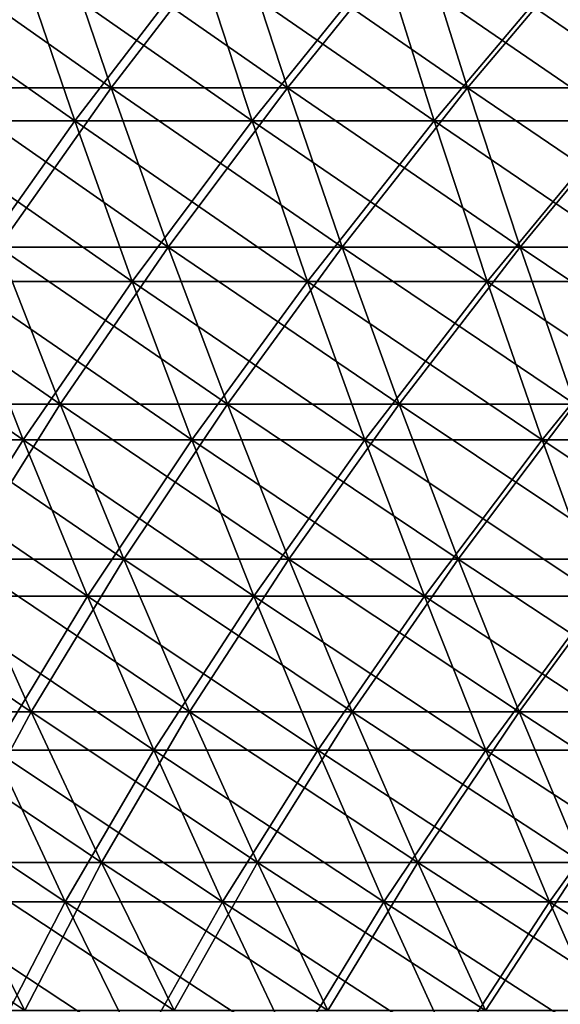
# Model space of a CAD drawing. Header units: millimetres. Extents: x -250 to 250, y -45 to 4150.
# Tile 460 of 656: x -139 to -122, y 4002 to 4031. Entities that reach past the tile are written whole.
import ezdxf

# ---------------------------------------------------------------- set-up
doc = ezdxf.new("R2010")
doc.units = ezdxf.units.MM
doc.header["$LTSCALE"] = 81.481481
for name, color, linetype in [('19', 7, 'CONTINUOUS'), ('20', 7, 'CONTINUOUS'), ('21', 7, 'CONTINUOUS'), ('22', 7, 'CONTINUOUS')]:
    doc.layers.add(name, color=color, linetype=linetype)

msp = doc.modelspace()

# ---------------------------------------------------------------- linework, layer by layer
at = {"layer": '19', "color": 7, "linetype": 'CONTINUOUS'}
for points in [[(-136.934, 4028.379, -170.169), (-142.11, 4028.379, -165.871), (-138.585, 4033.233, -172.22), (-136.934, 4028.379, -170.169)], [(-133.216, 4033.233, -176.406), (-136.934, 4028.379, -170.169), (-138.585, 4033.233, -172.22), (-133.216, 4033.233, -176.406)], [(-131.629, 4028.379, -174.305), (-136.934, 4028.379, -170.169), (-133.216, 4033.233, -176.406), (-131.629, 4028.379, -174.305)], [(-127.72, 4033.233, -180.425), (-131.629, 4028.379, -174.305), (-133.216, 4033.233, -176.406), (-127.72, 4033.233, -180.425)], [(-126.199, 4028.379, -178.276), (-131.629, 4028.379, -174.305), (-127.72, 4033.233, -180.425), (-126.199, 4028.379, -178.276)], [(-122.103, 4033.233, -184.272), (-126.199, 4028.379, -178.276), (-127.72, 4033.233, -180.425), (-122.103, 4033.233, -184.272)], [(-120.649, 4028.379, -182.077), (-126.199, 4028.379, -178.276), (-122.103, 4033.233, -184.272), (-120.649, 4028.379, -182.077)], [(-136.934, 4028.379, -170.169), (-140.327, 4023.584, -163.79), (-142.11, 4028.379, -165.871), (-136.934, 4028.379, -170.169)], [(-135.217, 4023.584, -168.034), (-140.327, 4023.584, -163.79), (-136.934, 4028.379, -170.169), (-135.217, 4023.584, -168.034)], [(-131.629, 4028.379, -174.305), (-135.217, 4023.584, -168.034), (-136.934, 4028.379, -170.169), (-131.629, 4028.379, -174.305)], [(-129.978, 4023.584, -172.118), (-135.217, 4023.584, -168.034), (-131.629, 4028.379, -174.305), (-129.978, 4023.584, -172.118)], [(-126.199, 4028.379, -178.276), (-129.978, 4023.584, -172.118), (-131.629, 4028.379, -174.305), (-126.199, 4028.379, -178.276)], [(-124.616, 4023.584, -176.04), (-129.978, 4023.584, -172.118), (-126.199, 4028.379, -178.276), (-124.616, 4023.584, -176.04)], [(-120.649, 4028.379, -182.077), (-124.616, 4023.584, -176.04), (-126.199, 4028.379, -178.276), (-120.649, 4028.379, -182.077)], [(-119.136, 4023.584, -179.794), (-124.616, 4023.584, -176.04), (-120.649, 4028.379, -182.077), (-119.136, 4023.584, -179.794)], [(-138.476, 4018.851, -161.63), (-143.388, 4018.851, -157.289), (-140.327, 4023.584, -163.79), (-138.476, 4018.851, -161.63)], [(-135.217, 4023.584, -168.034), (-138.476, 4018.851, -161.63), (-140.327, 4023.584, -163.79), (-135.217, 4023.584, -168.034)], [(-133.433, 4018.851, -165.818), (-138.476, 4018.851, -161.63), (-135.217, 4023.584, -168.034), (-133.433, 4018.851, -165.818)], [(-129.978, 4023.584, -172.118), (-133.433, 4018.851, -165.818), (-135.217, 4023.584, -168.034), (-129.978, 4023.584, -172.118)], [(-128.263, 4018.851, -169.848), (-133.433, 4018.851, -165.818), (-129.978, 4023.584, -172.118), (-128.263, 4018.851, -169.848)], [(-124.616, 4023.584, -176.04), (-128.263, 4018.851, -169.848), (-129.978, 4023.584, -172.118), (-124.616, 4023.584, -176.04)], [(-122.972, 4018.851, -173.717), (-128.263, 4018.851, -169.848), (-124.616, 4023.584, -176.04), (-122.972, 4018.851, -173.717)], [(-119.136, 4023.584, -179.794), (-122.972, 4018.851, -173.717), (-124.616, 4023.584, -176.04), (-119.136, 4023.584, -179.794)], [(-117.564, 4018.851, -177.422), (-122.972, 4018.851, -173.717), (-119.136, 4023.584, -179.794), (-117.564, 4018.851, -177.422)], [(-138.476, 4018.851, -161.63), (-141.401, 4014.181, -155.11), (-143.388, 4018.851, -157.289), (-138.476, 4018.851, -161.63)], [(-136.558, 4014.181, -159.391), (-141.401, 4014.181, -155.11), (-138.476, 4018.851, -161.63), (-136.558, 4014.181, -159.391)], [(-133.433, 4018.851, -165.818), (-136.558, 4014.181, -159.391), (-138.476, 4018.851, -161.63), (-133.433, 4018.851, -165.818)], [(-131.584, 4014.181, -163.52), (-136.558, 4014.181, -159.391), (-133.433, 4018.851, -165.818), (-131.584, 4014.181, -163.52)], [(-128.263, 4018.851, -169.848), (-131.584, 4014.181, -163.52), (-133.433, 4018.851, -165.818), (-128.263, 4018.851, -169.848)], [(-126.486, 4014.181, -167.495), (-131.584, 4014.181, -163.52), (-128.263, 4018.851, -169.848), (-126.486, 4014.181, -167.495)], [(-122.972, 4018.851, -173.717), (-126.486, 4014.181, -167.495), (-128.263, 4018.851, -169.848), (-122.972, 4018.851, -173.717)], [(-121.268, 4014.181, -171.311), (-126.486, 4014.181, -167.495), (-122.972, 4018.851, -173.717), (-121.268, 4014.181, -171.311)], [(-117.564, 4018.851, -177.422), (-121.268, 4014.181, -171.311), (-122.972, 4018.851, -173.717), (-117.564, 4018.851, -177.422)], [(-136.558, 4014.181, -159.391), (-139.346, 4009.578, -152.855), (-141.401, 4014.181, -155.11), (-136.558, 4014.181, -159.391)], [(-134.572, 4009.578, -157.073), (-139.346, 4009.578, -152.855), (-136.558, 4014.181, -159.391), (-134.572, 4009.578, -157.073)], [(-131.584, 4014.181, -163.52), (-134.572, 4009.578, -157.073), (-136.558, 4014.181, -159.391), (-131.584, 4014.181, -163.52)], [(-129.671, 4009.578, -161.143), (-134.572, 4009.578, -157.073), (-131.584, 4014.181, -163.52), (-129.671, 4009.578, -161.143)], [(-126.486, 4014.181, -167.495), (-129.671, 4009.578, -161.143), (-131.584, 4014.181, -163.52), (-126.486, 4014.181, -167.495)], [(-124.647, 4009.578, -165.06), (-129.671, 4009.578, -161.143), (-126.486, 4014.181, -167.495), (-124.647, 4009.578, -165.06)], [(-121.268, 4014.181, -171.311), (-124.647, 4009.578, -165.06), (-126.486, 4014.181, -167.495), (-121.268, 4014.181, -171.311)], [(-119.505, 4009.578, -168.82), (-124.647, 4009.578, -165.06), (-121.268, 4014.181, -171.311), (-119.505, 4009.578, -168.82)], [(-137.222, 4005.044, -150.525), (-141.792, 4005.044, -146.228), (-139.346, 4009.578, -152.855), (-137.222, 4005.044, -150.525)], [(-134.572, 4009.578, -157.073), (-137.222, 4005.044, -150.525), (-139.346, 4009.578, -152.855), (-134.572, 4009.578, -157.073)], [(-132.521, 4005.044, -154.68), (-137.222, 4005.044, -150.525), (-134.572, 4009.578, -157.073), (-132.521, 4005.044, -154.68)], [(-129.671, 4009.578, -161.143), (-132.521, 4005.044, -154.68), (-134.572, 4009.578, -157.073), (-129.671, 4009.578, -161.143)], [(-127.695, 4005.044, -158.687), (-132.521, 4005.044, -154.68), (-129.671, 4009.578, -161.143), (-127.695, 4005.044, -158.687)], [(-124.647, 4009.578, -165.06), (-127.695, 4005.044, -158.687), (-129.671, 4009.578, -161.143), (-124.647, 4009.578, -165.06)], [(-122.748, 4005.044, -162.544), (-127.695, 4005.044, -158.687), (-124.647, 4009.578, -165.06), (-122.748, 4005.044, -162.544)], [(-119.505, 4009.578, -168.82), (-122.748, 4005.044, -162.544), (-124.647, 4009.578, -165.06), (-119.505, 4009.578, -168.82)], [(-117.684, 4005.044, -166.247), (-122.748, 4005.044, -162.544), (-119.505, 4009.578, -168.82), (-117.684, 4005.044, -166.247)], [(-137.222, 4005.044, -150.525), (-139.529, 4000.58, -143.894), (-141.792, 4005.044, -146.228), (-137.222, 4005.044, -150.525)], [(-135.031, 4000.58, -148.122), (-139.529, 4000.58, -143.894), (-137.222, 4005.044, -150.525), (-135.031, 4000.58, -148.122)], [(-132.521, 4005.044, -154.68), (-135.031, 4000.58, -148.122), (-137.222, 4005.044, -150.525), (-132.521, 4005.044, -154.68)], [(-130.406, 4000.58, -152.21), (-135.031, 4000.58, -148.122), (-132.521, 4005.044, -154.68), (-130.406, 4000.58, -152.21)], [(-127.695, 4005.044, -158.687), (-130.406, 4000.58, -152.21), (-132.521, 4005.044, -154.68), (-127.695, 4005.044, -158.687)], [(-125.657, 4000.58, -156.154), (-130.406, 4000.58, -152.21), (-127.695, 4005.044, -158.687), (-125.657, 4000.58, -156.154)], [(-122.748, 4005.044, -162.544), (-125.657, 4000.58, -156.154), (-127.695, 4005.044, -158.687), (-122.748, 4005.044, -162.544)], [(-120.788, 4000.58, -159.95), (-125.657, 4000.58, -156.154), (-122.748, 4005.044, -162.544), (-120.788, 4000.58, -159.95)], [(-117.684, 4005.044, -166.247), (-120.788, 4000.58, -159.95), (-122.748, 4005.044, -162.544), (-117.684, 4005.044, -166.247)]]:
    msp.add_3dface(points, dxfattribs=at)
at = {"layer": '20', "color": 7, "linetype": 'CONTINUOUS'}
for points in [[(-142.11, 4028.379, 165.871), (-136.934, 4028.379, 170.169), (-143.823, 4033.233, 167.871), (-142.11, 4028.379, 165.871)], [(-143.823, 4033.233, 167.871), (-136.934, 4028.379, 170.169), (-138.585, 4033.233, 172.22), (-143.823, 4033.233, 167.871)], [(-136.934, 4028.379, 170.169), (-131.629, 4028.379, 174.305), (-138.585, 4033.233, 172.22), (-136.934, 4028.379, 170.169)], [(-138.585, 4033.233, 172.22), (-131.629, 4028.379, 174.305), (-133.216, 4033.233, 176.406), (-138.585, 4033.233, 172.22)], [(-131.629, 4028.379, 174.305), (-126.199, 4028.379, 178.276), (-133.216, 4033.233, 176.406), (-131.629, 4028.379, 174.305)], [(-133.216, 4033.233, 176.406), (-126.199, 4028.379, 178.276), (-127.72, 4033.233, 180.425), (-133.216, 4033.233, 176.406)], [(-126.199, 4028.379, 178.276), (-120.649, 4028.379, 182.077), (-127.72, 4033.233, 180.425), (-126.199, 4028.379, 178.276)], [(-127.72, 4033.233, 180.425), (-120.649, 4028.379, 182.077), (-122.103, 4033.233, 184.272), (-127.72, 4033.233, 180.425)], [(-140.327, 4023.584, 163.79), (-135.217, 4023.584, 168.034), (-142.11, 4028.379, 165.871), (-140.327, 4023.584, 163.79)], [(-142.11, 4028.379, 165.871), (-135.217, 4023.584, 168.034), (-136.934, 4028.379, 170.169), (-142.11, 4028.379, 165.871)], [(-135.217, 4023.584, 168.034), (-129.978, 4023.584, 172.118), (-136.934, 4028.379, 170.169), (-135.217, 4023.584, 168.034)], [(-136.934, 4028.379, 170.169), (-129.978, 4023.584, 172.118), (-131.629, 4028.379, 174.305), (-136.934, 4028.379, 170.169)], [(-129.978, 4023.584, 172.118), (-124.616, 4023.584, 176.04), (-131.629, 4028.379, 174.305), (-129.978, 4023.584, 172.118)], [(-131.629, 4028.379, 174.305), (-124.616, 4023.584, 176.04), (-126.199, 4028.379, 178.276), (-131.629, 4028.379, 174.305)], [(-124.616, 4023.584, 176.04), (-119.136, 4023.584, 179.794), (-126.199, 4028.379, 178.276), (-124.616, 4023.584, 176.04)], [(-126.199, 4028.379, 178.276), (-119.136, 4023.584, 179.794), (-120.649, 4028.379, 182.077), (-126.199, 4028.379, 178.276)], [(-143.388, 4018.851, 157.289), (-138.476, 4018.851, 161.63), (-145.304, 4023.584, 159.391), (-143.388, 4018.851, 157.289)], [(-145.304, 4023.584, 159.391), (-138.476, 4018.851, 161.63), (-140.327, 4023.584, 163.79), (-145.304, 4023.584, 159.391)], [(-138.476, 4018.851, 161.63), (-133.433, 4018.851, 165.818), (-140.327, 4023.584, 163.79), (-138.476, 4018.851, 161.63)], [(-140.327, 4023.584, 163.79), (-133.433, 4018.851, 165.818), (-135.217, 4023.584, 168.034), (-140.327, 4023.584, 163.79)], [(-133.433, 4018.851, 165.818), (-128.263, 4018.851, 169.848), (-135.217, 4023.584, 168.034), (-133.433, 4018.851, 165.818)], [(-135.217, 4023.584, 168.034), (-128.263, 4018.851, 169.848), (-129.978, 4023.584, 172.118), (-135.217, 4023.584, 168.034)], [(-128.263, 4018.851, 169.848), (-122.972, 4018.851, 173.717), (-129.978, 4023.584, 172.118), (-128.263, 4018.851, 169.848)], [(-129.978, 4023.584, 172.118), (-122.972, 4018.851, 173.717), (-124.616, 4023.584, 176.04), (-129.978, 4023.584, 172.118)], [(-122.972, 4018.851, 173.717), (-117.564, 4018.851, 177.422), (-124.616, 4023.584, 176.04), (-122.972, 4018.851, 173.717)], [(-124.616, 4023.584, 176.04), (-117.564, 4018.851, 177.422), (-119.136, 4023.584, 179.794), (-124.616, 4023.584, 176.04)], [(-141.401, 4014.181, 155.11), (-136.558, 4014.181, 159.391), (-143.388, 4018.851, 157.289), (-141.401, 4014.181, 155.11)], [(-143.388, 4018.851, 157.289), (-136.558, 4014.181, 159.391), (-138.476, 4018.851, 161.63), (-143.388, 4018.851, 157.289)], [(-136.558, 4014.181, 159.391), (-131.584, 4014.181, 163.52), (-138.476, 4018.851, 161.63), (-136.558, 4014.181, 159.391)], [(-138.476, 4018.851, 161.63), (-131.584, 4014.181, 163.52), (-133.433, 4018.851, 165.818), (-138.476, 4018.851, 161.63)], [(-131.584, 4014.181, 163.52), (-126.486, 4014.181, 167.495), (-133.433, 4018.851, 165.818), (-131.584, 4014.181, 163.52)], [(-133.433, 4018.851, 165.818), (-126.486, 4014.181, 167.495), (-128.263, 4018.851, 169.848), (-133.433, 4018.851, 165.818)], [(-126.486, 4014.181, 167.495), (-121.268, 4014.181, 171.311), (-128.263, 4018.851, 169.848), (-126.486, 4014.181, 167.495)], [(-128.263, 4018.851, 169.848), (-121.268, 4014.181, 171.311), (-122.972, 4018.851, 173.717), (-128.263, 4018.851, 169.848)], [(-121.268, 4014.181, 171.311), (-115.935, 4014.181, 174.964), (-122.972, 4018.851, 173.717), (-121.268, 4014.181, 171.311)], [(-122.972, 4018.851, 173.717), (-115.935, 4014.181, 174.964), (-117.564, 4018.851, 177.422), (-122.972, 4018.851, 173.717)], [(-139.346, 4009.578, 152.855), (-134.572, 4009.578, 157.073), (-141.401, 4014.181, 155.11), (-139.346, 4009.578, 152.855)], [(-141.401, 4014.181, 155.11), (-134.572, 4009.578, 157.073), (-136.558, 4014.181, 159.391), (-141.401, 4014.181, 155.11)], [(-134.572, 4009.578, 157.073), (-129.671, 4009.578, 161.143), (-136.558, 4014.181, 159.391), (-134.572, 4009.578, 157.073)], [(-136.558, 4014.181, 159.391), (-129.671, 4009.578, 161.143), (-131.584, 4014.181, 163.52), (-136.558, 4014.181, 159.391)], [(-129.671, 4009.578, 161.143), (-124.647, 4009.578, 165.06), (-131.584, 4014.181, 163.52), (-129.671, 4009.578, 161.143)], [(-131.584, 4014.181, 163.52), (-124.647, 4009.578, 165.06), (-126.486, 4014.181, 167.495), (-131.584, 4014.181, 163.52)], [(-124.647, 4009.578, 165.06), (-119.505, 4009.578, 168.82), (-126.486, 4014.181, 167.495), (-124.647, 4009.578, 165.06)], [(-126.486, 4014.181, 167.495), (-119.505, 4009.578, 168.82), (-121.268, 4014.181, 171.311), (-126.486, 4014.181, 167.495)], [(-141.792, 4005.044, 146.228), (-137.222, 4005.044, 150.525), (-143.987, 4009.578, 148.491), (-141.792, 4005.044, 146.228)], [(-143.987, 4009.578, 148.491), (-137.222, 4005.044, 150.525), (-139.346, 4009.578, 152.855), (-143.987, 4009.578, 148.491)], [(-137.222, 4005.044, 150.525), (-132.521, 4005.044, 154.68), (-139.346, 4009.578, 152.855), (-137.222, 4005.044, 150.525)], [(-139.346, 4009.578, 152.855), (-132.521, 4005.044, 154.68), (-134.572, 4009.578, 157.073), (-139.346, 4009.578, 152.855)], [(-132.521, 4005.044, 154.68), (-127.695, 4005.044, 158.687), (-134.572, 4009.578, 157.073), (-132.521, 4005.044, 154.68)], [(-134.572, 4009.578, 157.073), (-127.695, 4005.044, 158.687), (-129.671, 4009.578, 161.143), (-134.572, 4009.578, 157.073)], [(-127.695, 4005.044, 158.687), (-122.748, 4005.044, 162.544), (-129.671, 4009.578, 161.143), (-127.695, 4005.044, 158.687)], [(-129.671, 4009.578, 161.143), (-122.748, 4005.044, 162.544), (-124.647, 4009.578, 165.06), (-129.671, 4009.578, 161.143)], [(-122.748, 4005.044, 162.544), (-117.684, 4005.044, 166.247), (-124.647, 4009.578, 165.06), (-122.748, 4005.044, 162.544)], [(-124.647, 4009.578, 165.06), (-117.684, 4005.044, 166.247), (-119.505, 4009.578, 168.82), (-124.647, 4009.578, 165.06)], [(-139.529, 4000.58, 143.894), (-135.031, 4000.58, 148.122), (-141.792, 4005.044, 146.228), (-139.529, 4000.58, 143.894)], [(-141.792, 4005.044, 146.228), (-135.031, 4000.58, 148.122), (-137.222, 4005.044, 150.525), (-141.792, 4005.044, 146.228)], [(-135.031, 4000.58, 148.122), (-130.406, 4000.58, 152.21), (-137.222, 4005.044, 150.525), (-135.031, 4000.58, 148.122)], [(-137.222, 4005.044, 150.525), (-130.406, 4000.58, 152.21), (-132.521, 4005.044, 154.68), (-137.222, 4005.044, 150.525)], [(-130.406, 4000.58, 152.21), (-125.657, 4000.58, 156.154), (-132.521, 4005.044, 154.68), (-130.406, 4000.58, 152.21)], [(-132.521, 4005.044, 154.68), (-125.657, 4000.58, 156.154), (-127.695, 4005.044, 158.687), (-132.521, 4005.044, 154.68)], [(-125.657, 4000.58, 156.154), (-120.788, 4000.58, 159.95), (-127.695, 4005.044, 158.687), (-125.657, 4000.58, 156.154)], [(-127.695, 4005.044, 158.687), (-120.788, 4000.58, 159.95), (-122.748, 4005.044, 162.544), (-127.695, 4005.044, 158.687)], [(-120.788, 4000.58, 159.95), (-115.805, 4000.58, 163.593), (-122.748, 4005.044, 162.544), (-120.788, 4000.58, 159.95)], [(-122.748, 4005.044, 162.544), (-115.805, 4000.58, 163.593), (-117.684, 4005.044, 166.247), (-122.748, 4005.044, 162.544)]]:
    msp.add_3dface(points, dxfattribs=at)
at = {"layer": '21', "color": 7, "linetype": 'CONTINUOUS'}
for points in [[(-137.481, 4034.182, 170.848), (-140.978, 4029.367, 164.55), (-142.677, 4034.182, 166.534), (-137.481, 4034.182, 170.848)], [(-135.844, 4029.367, 168.814), (-140.978, 4029.367, 164.55), (-137.481, 4034.182, 170.848), (-135.844, 4029.367, 168.814)], [(-132.155, 4034.182, 175.001), (-135.844, 4029.367, 168.814), (-137.481, 4034.182, 170.848), (-132.155, 4034.182, 175.001)], [(-130.581, 4029.367, 172.917), (-135.844, 4029.367, 168.814), (-132.155, 4034.182, 175.001), (-130.581, 4029.367, 172.917)], [(-126.703, 4034.182, 178.988), (-130.581, 4029.367, 172.917), (-132.155, 4034.182, 175.001), (-126.703, 4034.182, 178.988)], [(-125.194, 4029.367, 176.856), (-130.581, 4029.367, 172.917), (-126.703, 4034.182, 178.988), (-125.194, 4029.367, 176.856)], [(-121.131, 4034.182, 182.805), (-125.194, 4029.367, 176.856), (-126.703, 4034.182, 178.988), (-121.131, 4034.182, 182.805)], [(-119.688, 4029.367, 180.628), (-125.194, 4029.367, 176.856), (-121.131, 4034.182, 182.805), (-119.688, 4029.367, 180.628)], [(-135.844, 4029.367, 168.814), (-139.21, 4024.611, 162.487), (-140.978, 4029.367, 164.55), (-135.844, 4029.367, 168.814)], [(-134.141, 4024.611, 166.697), (-139.21, 4024.611, 162.487), (-135.844, 4029.367, 168.814), (-134.141, 4024.611, 166.697)], [(-130.581, 4029.367, 172.917), (-134.141, 4024.611, 166.697), (-135.844, 4029.367, 168.814), (-130.581, 4029.367, 172.917)], [(-128.943, 4024.611, 170.749), (-134.141, 4024.611, 166.697), (-130.581, 4029.367, 172.917), (-128.943, 4024.611, 170.749)], [(-125.194, 4029.367, 176.856), (-128.943, 4024.611, 170.749), (-130.581, 4029.367, 172.917), (-125.194, 4029.367, 176.856)], [(-123.624, 4024.611, 174.639), (-128.943, 4024.611, 170.749), (-125.194, 4029.367, 176.856), (-123.624, 4024.611, 174.639)], [(-119.688, 4029.367, 180.628), (-123.624, 4024.611, 174.639), (-125.194, 4029.367, 176.856), (-119.688, 4029.367, 180.628)], [(-118.187, 4024.611, 178.363), (-123.624, 4024.611, 174.639), (-119.688, 4029.367, 180.628), (-118.187, 4024.611, 178.363)], [(-137.375, 4019.916, 160.344), (-142.247, 4019.916, 156.038), (-139.21, 4024.611, 162.487), (-137.375, 4019.916, 160.344)], [(-134.141, 4024.611, 166.697), (-137.375, 4019.916, 160.344), (-139.21, 4024.611, 162.487), (-134.141, 4024.611, 166.697)], [(-132.372, 4019.916, 164.499), (-137.375, 4019.916, 160.344), (-134.141, 4024.611, 166.697), (-132.372, 4019.916, 164.499)], [(-128.943, 4024.611, 170.749), (-132.372, 4019.916, 164.499), (-134.141, 4024.611, 166.697), (-128.943, 4024.611, 170.749)], [(-127.243, 4019.916, 168.497), (-132.372, 4019.916, 164.499), (-128.943, 4024.611, 170.749), (-127.243, 4019.916, 168.497)], [(-123.624, 4024.611, 174.639), (-127.243, 4019.916, 168.497), (-128.943, 4024.611, 170.749), (-123.624, 4024.611, 174.639)], [(-121.994, 4019.916, 172.336), (-127.243, 4019.916, 168.497), (-123.624, 4024.611, 174.639), (-121.994, 4019.916, 172.336)], [(-118.187, 4024.611, 178.363), (-121.994, 4019.916, 172.336), (-123.624, 4024.611, 174.639), (-118.187, 4024.611, 178.363)], [(-137.375, 4019.916, 160.344), (-140.277, 4015.284, 153.877), (-142.247, 4019.916, 156.038), (-137.375, 4019.916, 160.344)], [(-135.472, 4015.284, 158.123), (-140.277, 4015.284, 153.877), (-137.375, 4019.916, 160.344), (-135.472, 4015.284, 158.123)], [(-132.372, 4019.916, 164.499), (-135.472, 4015.284, 158.123), (-137.375, 4019.916, 160.344), (-132.372, 4019.916, 164.499)], [(-130.538, 4015.284, 162.22), (-135.472, 4015.284, 158.123), (-132.372, 4019.916, 164.499), (-130.538, 4015.284, 162.22)], [(-127.243, 4019.916, 168.497), (-130.538, 4015.284, 162.22), (-132.372, 4019.916, 164.499), (-127.243, 4019.916, 168.497)], [(-125.481, 4015.284, 166.163), (-130.538, 4015.284, 162.22), (-127.243, 4019.916, 168.497), (-125.481, 4015.284, 166.163)], [(-121.994, 4019.916, 172.336), (-125.481, 4015.284, 166.163), (-127.243, 4019.916, 168.497), (-121.994, 4019.916, 172.336)], [(-120.304, 4015.284, 169.949), (-125.481, 4015.284, 166.163), (-121.994, 4019.916, 172.336), (-120.304, 4015.284, 169.949)], [(-138.238, 4010.718, 151.64), (-142.843, 4010.718, 147.311), (-140.277, 4015.284, 153.877), (-138.238, 4010.718, 151.64)], [(-135.472, 4015.284, 158.123), (-138.238, 4010.718, 151.64), (-140.277, 4015.284, 153.877), (-135.472, 4015.284, 158.123)], [(-133.503, 4010.718, 155.825), (-138.238, 4010.718, 151.64), (-135.472, 4015.284, 158.123), (-133.503, 4010.718, 155.825)], [(-130.538, 4015.284, 162.22), (-133.503, 4010.718, 155.825), (-135.472, 4015.284, 158.123), (-130.538, 4015.284, 162.22)], [(-128.641, 4010.718, 159.863), (-133.503, 4010.718, 155.825), (-130.538, 4015.284, 162.22), (-128.641, 4010.718, 159.863)], [(-125.481, 4015.284, 166.163), (-128.641, 4010.718, 159.863), (-130.538, 4015.284, 162.22), (-125.481, 4015.284, 166.163)], [(-123.657, 4010.718, 163.748), (-128.641, 4010.718, 159.863), (-125.481, 4015.284, 166.163), (-123.657, 4010.718, 163.748)], [(-120.304, 4015.284, 169.949), (-123.657, 4010.718, 163.748), (-125.481, 4015.284, 166.163), (-120.304, 4015.284, 169.949)], [(-118.556, 4010.718, 167.479), (-123.657, 4010.718, 163.748), (-120.304, 4015.284, 169.949), (-118.556, 4010.718, 167.479)], [(-138.238, 4010.718, 151.64), (-140.666, 4006.221, 145.067), (-142.843, 4010.718, 147.311), (-138.238, 4010.718, 151.64)], [(-136.132, 4006.221, 149.33), (-140.666, 4006.221, 145.067), (-138.238, 4010.718, 151.64), (-136.132, 4006.221, 149.33)], [(-133.503, 4010.718, 155.825), (-136.132, 4006.221, 149.33), (-138.238, 4010.718, 151.64), (-133.503, 4010.718, 155.825)], [(-131.469, 4006.221, 153.451), (-136.132, 4006.221, 149.33), (-133.503, 4010.718, 155.825), (-131.469, 4006.221, 153.451)], [(-128.641, 4010.718, 159.863), (-131.469, 4006.221, 153.451), (-133.503, 4010.718, 155.825), (-128.641, 4010.718, 159.863)], [(-126.681, 4006.221, 157.427), (-131.469, 4006.221, 153.451), (-128.641, 4010.718, 159.863), (-126.681, 4006.221, 157.427)], [(-123.657, 4010.718, 163.748), (-126.681, 4006.221, 157.427), (-128.641, 4010.718, 159.863), (-123.657, 4010.718, 163.748)], [(-121.773, 4006.221, 161.254), (-126.681, 4006.221, 157.427), (-123.657, 4010.718, 163.748), (-121.773, 4006.221, 161.254)], [(-118.556, 4010.718, 167.479), (-121.773, 4006.221, 161.254), (-123.657, 4010.718, 163.748), (-118.556, 4010.718, 167.479)], [(-138.421, 4001.793, 142.752), (-142.752, 4001.793, 138.421), (-140.666, 4006.221, 145.067), (-138.421, 4001.793, 142.752)], [(-136.132, 4006.221, 149.33), (-138.421, 4001.793, 142.752), (-140.666, 4006.221, 145.067), (-136.132, 4006.221, 149.33)], [(-133.96, 4001.793, 146.947), (-138.421, 4001.793, 142.752), (-136.132, 4006.221, 149.33), (-133.96, 4001.793, 146.947)], [(-131.469, 4006.221, 153.451), (-133.96, 4001.793, 146.947), (-136.132, 4006.221, 149.33), (-131.469, 4006.221, 153.451)], [(-129.371, 4001.793, 151.002), (-133.96, 4001.793, 146.947), (-131.469, 4006.221, 153.451), (-129.371, 4001.793, 151.002)], [(-126.681, 4006.221, 157.427), (-129.371, 4001.793, 151.002), (-131.469, 4006.221, 153.451), (-126.681, 4006.221, 157.427)], [(-124.66, 4001.793, 154.915), (-129.371, 4001.793, 151.002), (-126.681, 4006.221, 157.427), (-124.66, 4001.793, 154.915)], [(-121.773, 4006.221, 161.254), (-124.66, 4001.793, 154.915), (-126.681, 4006.221, 157.427), (-121.773, 4006.221, 161.254)], [(-119.83, 4001.793, 158.68), (-124.66, 4001.793, 154.915), (-121.773, 4006.221, 161.254), (-119.83, 4001.793, 158.68)]]:
    msp.add_3dface(points, dxfattribs=at)
at = {"layer": '22', "color": 7, "linetype": 'CONTINUOUS'}
for points in [[(-140.978, 4029.367, -164.55), (-135.844, 4029.367, -168.814), (-142.677, 4034.182, -166.534), (-140.978, 4029.367, -164.55)], [(-142.677, 4034.182, -166.534), (-135.844, 4029.367, -168.814), (-137.481, 4034.182, -170.848), (-142.677, 4034.182, -166.534)], [(-135.844, 4029.367, -168.814), (-130.581, 4029.367, -172.917), (-137.481, 4034.182, -170.848), (-135.844, 4029.367, -168.814)], [(-137.481, 4034.182, -170.848), (-130.581, 4029.367, -172.917), (-132.155, 4034.182, -175.001), (-137.481, 4034.182, -170.848)], [(-130.581, 4029.367, -172.917), (-125.194, 4029.367, -176.856), (-132.155, 4034.182, -175.001), (-130.581, 4029.367, -172.917)], [(-132.155, 4034.182, -175.001), (-125.194, 4029.367, -176.856), (-126.703, 4034.182, -178.988), (-132.155, 4034.182, -175.001)], [(-125.194, 4029.367, -176.856), (-119.688, 4029.367, -180.628), (-126.703, 4034.182, -178.988), (-125.194, 4029.367, -176.856)], [(-126.703, 4034.182, -178.988), (-119.688, 4029.367, -180.628), (-121.131, 4034.182, -182.805), (-126.703, 4034.182, -178.988)], [(-139.21, 4024.611, -162.487), (-134.141, 4024.611, -166.697), (-140.978, 4029.367, -164.55), (-139.21, 4024.611, -162.487)], [(-140.978, 4029.367, -164.55), (-134.141, 4024.611, -166.697), (-135.844, 4029.367, -168.814), (-140.978, 4029.367, -164.55)], [(-134.141, 4024.611, -166.697), (-128.943, 4024.611, -170.749), (-135.844, 4029.367, -168.814), (-134.141, 4024.611, -166.697)], [(-135.844, 4029.367, -168.814), (-128.943, 4024.611, -170.749), (-130.581, 4029.367, -172.917), (-135.844, 4029.367, -168.814)], [(-128.943, 4024.611, -170.749), (-123.624, 4024.611, -174.639), (-130.581, 4029.367, -172.917), (-128.943, 4024.611, -170.749)], [(-130.581, 4029.367, -172.917), (-123.624, 4024.611, -174.639), (-125.194, 4029.367, -176.856), (-130.581, 4029.367, -172.917)], [(-123.624, 4024.611, -174.639), (-118.187, 4024.611, -178.363), (-125.194, 4029.367, -176.856), (-123.624, 4024.611, -174.639)], [(-125.194, 4029.367, -176.856), (-118.187, 4024.611, -178.363), (-119.688, 4029.367, -180.628), (-125.194, 4029.367, -176.856)], [(-142.247, 4019.916, -156.038), (-137.375, 4019.916, -160.344), (-144.148, 4024.611, -158.123), (-142.247, 4019.916, -156.038)], [(-144.148, 4024.611, -158.123), (-137.375, 4019.916, -160.344), (-139.21, 4024.611, -162.487), (-144.148, 4024.611, -158.123)], [(-137.375, 4019.916, -160.344), (-132.372, 4019.916, -164.499), (-139.21, 4024.611, -162.487), (-137.375, 4019.916, -160.344)], [(-139.21, 4024.611, -162.487), (-132.372, 4019.916, -164.499), (-134.141, 4024.611, -166.697), (-139.21, 4024.611, -162.487)], [(-132.372, 4019.916, -164.499), (-127.243, 4019.916, -168.497), (-134.141, 4024.611, -166.697), (-132.372, 4019.916, -164.499)], [(-134.141, 4024.611, -166.697), (-127.243, 4019.916, -168.497), (-128.943, 4024.611, -170.749), (-134.141, 4024.611, -166.697)], [(-127.243, 4019.916, -168.497), (-121.994, 4019.916, -172.336), (-128.943, 4024.611, -170.749), (-127.243, 4019.916, -168.497)], [(-128.943, 4024.611, -170.749), (-121.994, 4019.916, -172.336), (-123.624, 4024.611, -174.639), (-128.943, 4024.611, -170.749)], [(-121.994, 4019.916, -172.336), (-116.629, 4019.916, -176.011), (-123.624, 4024.611, -174.639), (-121.994, 4019.916, -172.336)], [(-123.624, 4024.611, -174.639), (-116.629, 4019.916, -176.011), (-118.187, 4024.611, -178.363), (-123.624, 4024.611, -174.639)], [(-140.277, 4015.284, -153.877), (-135.472, 4015.284, -158.123), (-142.247, 4019.916, -156.038), (-140.277, 4015.284, -153.877)], [(-142.247, 4019.916, -156.038), (-135.472, 4015.284, -158.123), (-137.375, 4019.916, -160.344), (-142.247, 4019.916, -156.038)], [(-135.472, 4015.284, -158.123), (-130.538, 4015.284, -162.22), (-137.375, 4019.916, -160.344), (-135.472, 4015.284, -158.123)], [(-137.375, 4019.916, -160.344), (-130.538, 4015.284, -162.22), (-132.372, 4019.916, -164.499), (-137.375, 4019.916, -160.344)], [(-130.538, 4015.284, -162.22), (-125.481, 4015.284, -166.163), (-132.372, 4019.916, -164.499), (-130.538, 4015.284, -162.22)], [(-132.372, 4019.916, -164.499), (-125.481, 4015.284, -166.163), (-127.243, 4019.916, -168.497), (-132.372, 4019.916, -164.499)], [(-125.481, 4015.284, -166.163), (-120.304, 4015.284, -169.949), (-127.243, 4019.916, -168.497), (-125.481, 4015.284, -166.163)], [(-127.243, 4019.916, -168.497), (-120.304, 4015.284, -169.949), (-121.994, 4019.916, -172.336), (-127.243, 4019.916, -168.497)], [(-142.843, 4010.718, -147.311), (-138.238, 4010.718, -151.64), (-144.949, 4015.284, -149.484), (-142.843, 4010.718, -147.311)], [(-144.949, 4015.284, -149.484), (-138.238, 4010.718, -151.64), (-140.277, 4015.284, -153.877), (-144.949, 4015.284, -149.484)], [(-138.238, 4010.718, -151.64), (-133.503, 4010.718, -155.825), (-140.277, 4015.284, -153.877), (-138.238, 4010.718, -151.64)], [(-140.277, 4015.284, -153.877), (-133.503, 4010.718, -155.825), (-135.472, 4015.284, -158.123), (-140.277, 4015.284, -153.877)], [(-133.503, 4010.718, -155.825), (-128.641, 4010.718, -159.863), (-135.472, 4015.284, -158.123), (-133.503, 4010.718, -155.825)], [(-135.472, 4015.284, -158.123), (-128.641, 4010.718, -159.863), (-130.538, 4015.284, -162.22), (-135.472, 4015.284, -158.123)], [(-128.641, 4010.718, -159.863), (-123.657, 4010.718, -163.748), (-130.538, 4015.284, -162.22), (-128.641, 4010.718, -159.863)], [(-130.538, 4015.284, -162.22), (-123.657, 4010.718, -163.748), (-125.481, 4015.284, -166.163), (-130.538, 4015.284, -162.22)], [(-123.657, 4010.718, -163.748), (-118.556, 4010.718, -167.479), (-125.481, 4015.284, -166.163), (-123.657, 4010.718, -163.748)], [(-125.481, 4015.284, -166.163), (-118.556, 4010.718, -167.479), (-120.304, 4015.284, -169.949), (-125.481, 4015.284, -166.163)], [(-140.666, 4006.221, -145.067), (-136.132, 4006.221, -149.33), (-142.843, 4010.718, -147.311), (-140.666, 4006.221, -145.067)], [(-142.843, 4010.718, -147.311), (-136.132, 4006.221, -149.33), (-138.238, 4010.718, -151.64), (-142.843, 4010.718, -147.311)], [(-136.132, 4006.221, -149.33), (-131.469, 4006.221, -153.451), (-138.238, 4010.718, -151.64), (-136.132, 4006.221, -149.33)], [(-138.238, 4010.718, -151.64), (-131.469, 4006.221, -153.451), (-133.503, 4010.718, -155.825), (-138.238, 4010.718, -151.64)], [(-131.469, 4006.221, -153.451), (-126.681, 4006.221, -157.427), (-133.503, 4010.718, -155.825), (-131.469, 4006.221, -153.451)], [(-133.503, 4010.718, -155.825), (-126.681, 4006.221, -157.427), (-128.641, 4010.718, -159.863), (-133.503, 4010.718, -155.825)], [(-126.681, 4006.221, -157.427), (-121.773, 4006.221, -161.254), (-128.641, 4010.718, -159.863), (-126.681, 4006.221, -157.427)], [(-128.641, 4010.718, -159.863), (-121.773, 4006.221, -161.254), (-123.657, 4010.718, -163.748), (-128.641, 4010.718, -159.863)], [(-121.773, 4006.221, -161.254), (-116.75, 4006.221, -164.927), (-123.657, 4010.718, -163.748), (-121.773, 4006.221, -161.254)], [(-123.657, 4010.718, -163.748), (-116.75, 4006.221, -164.927), (-118.556, 4010.718, -167.479), (-123.657, 4010.718, -163.748)], [(-142.752, 4001.793, -138.421), (-138.421, 4001.793, -142.752), (-145.067, 4006.221, -140.666), (-142.752, 4001.793, -138.421)], [(-145.067, 4006.221, -140.666), (-138.421, 4001.793, -142.752), (-140.666, 4006.221, -145.067), (-145.067, 4006.221, -140.666)], [(-138.421, 4001.793, -142.752), (-133.96, 4001.793, -146.947), (-140.666, 4006.221, -145.067), (-138.421, 4001.793, -142.752)], [(-140.666, 4006.221, -145.067), (-133.96, 4001.793, -146.947), (-136.132, 4006.221, -149.33), (-140.666, 4006.221, -145.067)], [(-133.96, 4001.793, -146.947), (-129.371, 4001.793, -151.002), (-136.132, 4006.221, -149.33), (-133.96, 4001.793, -146.947)], [(-136.132, 4006.221, -149.33), (-129.371, 4001.793, -151.002), (-131.469, 4006.221, -153.451), (-136.132, 4006.221, -149.33)], [(-129.371, 4001.793, -151.002), (-124.66, 4001.793, -154.915), (-131.469, 4006.221, -153.451), (-129.371, 4001.793, -151.002)], [(-131.469, 4006.221, -153.451), (-124.66, 4001.793, -154.915), (-126.681, 4006.221, -157.427), (-131.469, 4006.221, -153.451)], [(-124.66, 4001.793, -154.915), (-119.83, 4001.793, -158.68), (-126.681, 4006.221, -157.427), (-124.66, 4001.793, -154.915)], [(-126.681, 4006.221, -157.427), (-119.83, 4001.793, -158.68), (-121.773, 4006.221, -161.254), (-126.681, 4006.221, -157.427)]]:
    msp.add_3dface(points, dxfattribs=at)

doc.saveas('drawing.dxf')
